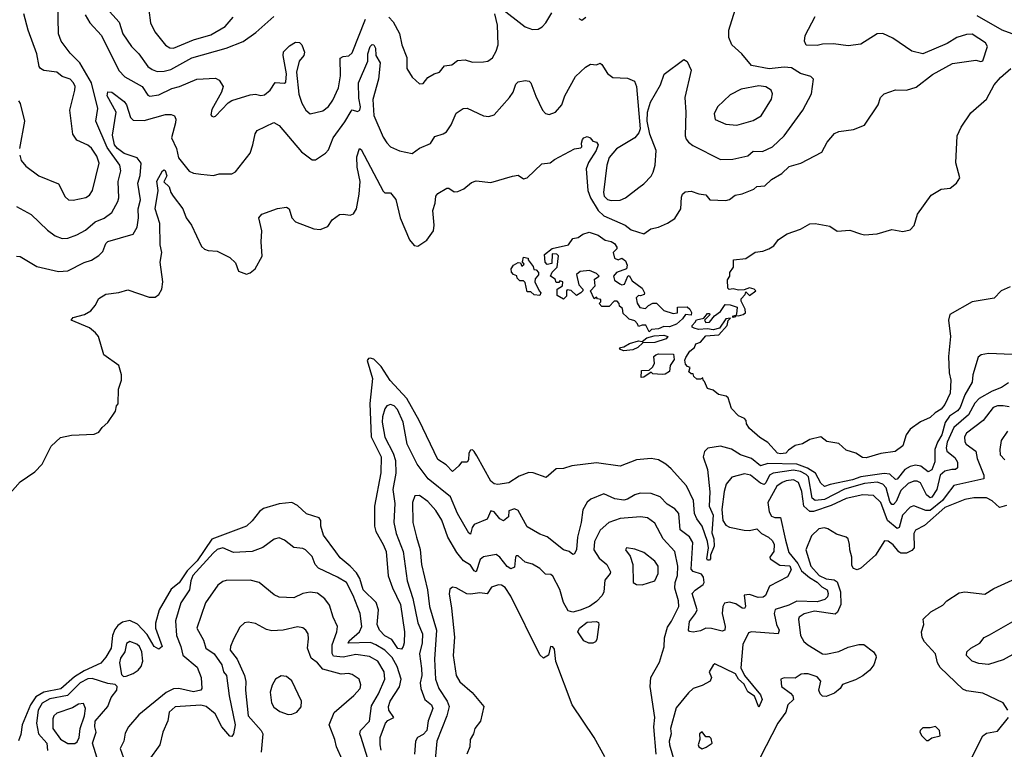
# Model space of a CAD drawing. Extents: x 1690054 to 1842981, y 782881 to 914114.
# Tile 339 of 656: x 1728112 to 1733512, y 901131 to 905132. Entities that reach past the tile are written whole.
import ezdxf

# ---------------------------------------------------------------- set-up
doc = ezdxf.new("R2010")
doc.units = 0

msp = doc.modelspace()

# ---------------------------------------------------------------- linework, layer by layer
at = {"layer": '0CON10XD'}
for points in [[(1728095, 904107.8), (1728175, 904063.1), (1728265, 903978.1), (1728306.9, 903946.9), (1728345, 903931.8), (1728375, 903934.5), (1728425, 903952.1), (1728472.1, 903977.9), (1728525, 904023.5), (1728575, 904044.5), (1728616.7, 904075), (1728650.8, 904135), (1728655.3, 904155), (1728651.6, 904245), (1728666, 904304), (1728661.1, 904335), (1728591.1, 904431.1), (1728529.3, 904575), (1728539.8, 904645), (1728506.1, 904785), (1728441.4, 904895), (1728387.7, 904947.7), (1728340, 905015), (1728323.9, 905053.9), (1728321.2, 905225)], [(1728111.7, 904388.3), (1728120.2, 904360.2), (1728145, 904328.1), (1728216.1, 904276.1), (1728325, 904231.4), (1728361.3, 904161.3), (1728380, 904145), (1728405, 904143.1), (1728475, 904156.9), (1728495, 904170), (1728511.8, 904195), (1728548.2, 904345), (1728535, 904384.3), (1728505, 904427.3), (1728485, 904443.5), (1728425, 904471.1), (1728403.6, 904505), (1728386.4, 904635), (1728414.4, 904745), (1728415.6, 904765), (1728407.5, 904785), (1728388, 904805), (1728345, 904821.4), (1728315, 904844.4), (1728243.5, 904853.5), (1728225, 904864.2), (1728219.4, 904875), (1728205.5, 904944.5), (1728157.7, 905075), (1728134.8, 905164.8)], [(1728471.7, 905158.3), (1728496.8, 905115), (1728560.9, 905045), (1728655, 904853.8), (1728689, 904819), (1728783.6, 904765), (1728815, 904718.6), (1728825, 904713.1), (1728875, 904720.4), (1728946.1, 904753.9), (1728987.5, 904765), (1729083.8, 904805), (1729185, 904812.2), (1729205, 904800), (1729228.1, 904765), (1729219.2, 904735), (1729165, 904640), (1729160.7, 904610.7), (1729165, 904602.5), (1729175, 904600), (1729186.4, 904603.6), (1729254.6, 904675.4), (1729275, 904688.6), (1729375, 904720), (1729405, 904724), (1729435, 904717.1), (1729455, 904720), (1729485, 904745.6), (1729512.4, 904787.6), (1729565, 904784.2), (1729570.6, 904789.4), (1729574.3, 904835), (1729556.4, 904935), (1729558.6, 904955), (1729592.1, 904987.9), (1729625, 905008), (1729647, 905007), (1729660, 904995), (1729674.2, 904954.2), (1729670, 904935), (1729645.2, 904904.8), (1729629.4, 904845), (1729643.6, 904723.6), (1729660, 904675), (1729680.6, 904635), (1729705, 904615.6), (1729775, 904632.7), (1729805, 904655.6), (1729829.7, 904690.3), (1729860.8, 904759.2), (1729871, 904825), (1729869.7, 904920.3), (1729885, 904930.8), (1729916.3, 904933.7), (1729935, 904950.8), (1730009.3, 905135)], [(1728587.5, 905195), (1728657.7, 905117.8), (1728676.8, 905055), (1728724.5, 904985), (1728765, 904944.5), (1728814.5, 904875), (1728838.1, 904858.1), (1728865, 904848.4), (1728905, 904848.9), (1728941.5, 904858.5), (1729056.4, 904923.6), (1729245, 904975.3), (1729337.6, 905012.4), (1729407.5, 905062.5), (1729505, 905148.9)], [(1728819.4, 905185), (1728828.5, 905115), (1728852.1, 905065), (1728911.7, 904991.7), (1728935, 904977.1), (1728955, 904975.3), (1729065, 905021.3), (1729160.3, 905049.7), (1729239.6, 905095), (1729283.4, 905146.6)], [(1730136.5, 905146.5), (1730159.7, 905119.7), (1730195.6, 905055.6), (1730207.8, 904995), (1730234.6, 904925), (1730235.8, 904865), (1730265, 904816.7), (1730305, 904780), (1730325, 904782), (1730350, 904815), (1730384.3, 904835.7), (1730414, 904845), (1730441.3, 904878.7), (1730481.2, 904885), (1730512.6, 904907.4), (1730555, 904911.1), (1730595, 904899.5), (1730655, 904900.6), (1730680, 904905), (1730705, 904922.5), (1730725, 904959.2), (1730735.8, 904995), (1730732.7, 905102.7), (1730717.1, 905165)], [(1730745, 905200.8), (1730885, 905093.5), (1730925, 905078.2), (1730955, 905080), (1730977, 905093), (1730997.5, 905115), (1731030.3, 905169.7)], [(1730942.7, 904712.7), (1730978.8, 904635), (1730995, 904616.7), (1731015, 904612.5), (1731051.2, 904625), (1731084.7, 904665.3), (1731102.3, 904715), (1731160.2, 904819.8), (1731215, 904872), (1731242.7, 904887.3), (1731275, 904884.2), (1731295, 904893.3), (1731305, 904886.7), (1731336.1, 904836.1), (1731365, 904814.5), (1731445, 904811.8), (1731484.2, 904795), (1731495.5, 904765), (1731515.6, 904534.4), (1731507.8, 904512.2), (1731485.6, 904485), (1731385, 904423), (1731344.4, 904375.5), (1731331.6, 904335), (1731313.3, 904185), (1731317.8, 904165), (1731335, 904146.1), (1731355, 904140.3), (1731405, 904143.1), (1731435.3, 904154.7), (1731507.7, 904212.3), (1731535, 904231.1), (1731575.2, 904274.8), (1731586.9, 904295), (1731597.1, 904335), (1731602.8, 904415), (1731568.5, 904505), (1731554.1, 904575.9), (1731554.3, 904625), (1731570.9, 904679.1), (1731625.6, 904775), (1731647, 904833), (1731755, 904913.3), (1731772.3, 904902.3), (1731793.8, 904855), (1731759.1, 904705), (1731765.4, 904625), (1731760.9, 904495), (1731766.3, 904476.3), (1731780.1, 904460.1), (1731802.9, 904442.9), (1731955.6, 904365.6), (1732023.6, 904366.4), (1732088.7, 904381.3), (1732105, 904385.8), (1732135, 904411.1), (1732185, 904408.5), (1732241.4, 904435), (1732304.5, 904495.5), (1732407.3, 904635), (1732454.4, 904725), (1732465.8, 904805.8), (1732451.2, 904821.2), (1732395, 904837.2), (1732345, 904867.5), (1732305, 904871.6), (1732222.3, 904862.3), (1732125, 904880.8), (1732073.3, 904945), (1732017.2, 904995), (1732000.7, 905035), (1732000.7, 905075), (1732035, 905185.8)], [(1733556, 905054), (1733500, 905075), (1733362.7, 905152.8)], [(1730815, 904274.1), (1730845, 904280), (1730875, 904260), (1730895, 904264.2), (1730975, 904341.4), (1731022.1, 904347.9), (1731045, 904365.8), (1731155, 904423.1), (1731190.3, 904429.7), (1731195.7, 904435), (1731192.5, 904455), (1731198.6, 904475), (1731205, 904484), (1731225, 904492), (1731240, 904485), (1731256, 904466), (1731275, 904461.2), (1731283.8, 904445), (1731274.3, 904415), (1731231.3, 904348.7), (1731218.4, 904315), (1731228.3, 904195), (1731243, 904155), (1731285.2, 904085), (1731315, 904056.7), (1731432.5, 904005), (1731465, 903979.6), (1731535, 903956.9), (1731573.3, 903985), (1731615, 903994.3), (1731665, 904015.8), (1731705, 904042.5), (1731737.5, 904095), (1731740.9, 904159.1), (1731746.2, 904175), (1731761.2, 904188.8), (1731795, 904191.4), (1731836.9, 904176.9), (1731875, 904170.8), (1731897.5, 904145), (1731985, 904140), (1732005, 904145.7), (1732035, 904169.1), (1732075, 904176.2), (1732137.7, 904202.3), (1732155, 904216.5), (1732199.2, 904220.8), (1732235, 904255.6), (1732292, 904288), (1732332.2, 904327.8), (1732396.2, 904345), (1732511.2, 904405), (1732540.3, 904459.7), (1732581.3, 904508.7), (1732605, 904519.2), (1732685, 904530), (1732745, 904553.8), (1732820, 904665), (1732833.3, 904705), (1732852.5, 904725), (1732915, 904746.7), (1732976.4, 904746.4), (1733028.7, 904761.3), (1733118.5, 904831.5), (1733227.6, 904892.4), (1733355, 904910.6), (1733382.9, 904902.9), (1733393.6, 904906.4), (1733420.5, 904985), (1733409.1, 905005), (1733335, 905051.8), (1733305, 905050.4), (1733251.2, 905035), (1733198.5, 905001.5), (1733065, 904945.6), (1733005, 904959.1), (1732900.9, 905030.9), (1732845, 905056.9), (1732815, 905054.4), (1732725, 904997.1), (1732655, 904989.1), (1732575, 904999.1), (1732515, 904997.8), (1732485, 904990.6), (1732425, 904993.1), (1732416, 905015), (1732420.3, 905045), (1732475, 905149.2)], [(1731178.8, 905138.8), (1731195, 905130), (1731217.1, 905145)], [(1728095, 903835.8), (1728115, 903834.2), (1728205, 903778.2), (1728325, 903751.1), (1728375, 903755.4), (1728465, 903801.1), (1728505, 903812.7), (1728545, 903838.9), (1728568.3, 903861.7), (1728583.8, 903905), (1728594.7, 903915.3), (1728735, 903955.7), (1728756.6, 903993.4), (1728763.2, 904045), (1728761, 904095), (1728774.2, 904145), (1728760.5, 904235), (1728773.2, 904276.8), (1728777.6, 904345), (1728755.8, 904375), (1728685, 904398.2), (1728648.1, 904425), (1728632.6, 904445), (1728621.3, 904498.7), (1728640, 904625), (1728592.3, 904715), (1728595, 904736.2), (1728616.2, 904735), (1728685, 904683.1), (1728697.5, 904665), (1728718.9, 904595), (1728735, 904580.4), (1728795, 904579.7), (1728912.2, 904612.2), (1728942.6, 904612.6), (1728960, 904605), (1728967.3, 904587.3), (1728965.5, 904565.5), (1728944.3, 904485), (1728972.2, 904425), (1728981.9, 904375), (1729041.5, 904301.5), (1729065, 904290.4), (1729105.4, 904284.6), (1729175, 904278.5), (1729205, 904286.9), (1729275, 904287.1), (1729295, 904297.5), (1729375, 904400.6), (1729391.3, 904445), (1729403.5, 904506.5), (1729413.8, 904525), (1729505, 904568), (1729535, 904552), (1729657.8, 904407.8), (1729715, 904363.3), (1729735, 904363.3), (1729789.8, 904400.2), (1729805, 904418), (1729830.4, 904485), (1729895, 904571.8), (1729929.2, 904630.8), (1729935, 904637.5), (1729965, 904628.6), (1729976.9, 904635), (1729980.4, 904655), (1729971.1, 904701.1), (1729969.9, 904785), (1730021.7, 904905), (1730021.9, 904945), (1730033.2, 904985), (1730045, 904996.8), (1730055, 904993.3), (1730063.9, 904975), (1730065.4, 904935), (1730088.3, 904895), (1730079.2, 904805), (1730048.1, 904695), (1730055, 904605.8), (1730105, 904487.5), (1730125, 904457.5), (1730146.2, 904435), (1730195, 904412.5), (1730265, 904397.5), (1730305, 904428), (1730365, 904452.5), (1730388.2, 904491.8), (1730435, 904505.7), (1730452.6, 904517.4), (1730478.6, 904555), (1730505, 904618.8), (1730544.5, 904645.5), (1730566.6, 904646.6), (1730655, 904604.5), (1730685, 904600.5), (1730715, 904610), (1730799.1, 904705), (1730817.5, 904735), (1730832.1, 904777.9), (1730845, 904790.6), (1730885, 904799.2), (1730905.8, 904795.8), (1730916, 904785), (1730942.7, 904712.7)], [(1733545, 903667.1), (1733494.5, 903645.5), (1733456.2, 903605), (1733335.4, 903584.6), (1733213.8, 903515), (1733206.2, 903485), (1733217.4, 903395), (1733205.3, 903285.3), (1733209.4, 903195), (1733218.1, 903155), (1733215, 903083.8), (1733185, 903022.5), (1733165, 902995.7), (1733133.2, 902976.8), (1733105, 902950), (1733053, 902927), (1732995, 902886.7), (1732974.2, 902855), (1732956, 902795), (1732914, 902764), (1732835, 902752.5), (1732755, 902730), (1732735, 902731.2), (1732697.5, 902755), (1732645, 902771.2), (1732605, 902808.8), (1732539.5, 902819.5), (1732505, 902844.4), (1732445, 902830), (1732405, 902806.2), (1732365, 902796.2), (1732328, 902772), (1732313.3, 902755), (1732285, 902750.5), (1732268.8, 902755), (1732215, 902814), (1732171.2, 902841.2), (1732115, 902890), (1732097.5, 902915), (1732096.7, 902935), (1732087.5, 902945), (1732055, 902960), (1732015, 903000), (1731998.3, 903058.3), (1731987, 903067), (1731945, 903077.5), (1731915, 903100), (1731885, 903110), (1731868.3, 903148.3), (1731860, 903155), (1731858.3, 903168.3), (1731845, 903160), (1731825, 903160), (1731810, 903175), (1731805, 903190), (1731795, 903190), (1731781.7, 903201.7), (1731790, 903225), (1731775, 903230), (1731763.6, 903243.6), (1731760, 903265), (1731765, 903280), (1731787.5, 903315), (1731813.3, 903335), (1731820, 903355), (1731846.1, 903363.9), (1731875, 903397.5), (1731946.1, 903403.9), (1731992.5, 903455), (1731998.3, 903481.7), (1732010, 903495), (1731985, 903492.5), (1731949.5, 903440.5), (1731915, 903430.8), (1731885, 903436), (1731835, 903433.1), (1731810.2, 903440.2), (1731800.8, 903445), (1731799.2, 903455), (1731816.1, 903473.9), (1731824.4, 903485.6), (1731863.9, 903496.1), (1731885, 903520), (1731895, 903520), (1731897, 903513), (1731867.5, 903485), (1731875, 903471.2), (1731895, 903474), (1731922.3, 903507.7), (1731955, 903532), (1731980.7, 903569.3), (1732008.3, 903568.3), (1732046.7, 903555), (1732043, 903517), (1732040, 903510), (1732020, 903505), (1732025, 903500), (1732040, 903505), (1732040, 903510), (1732055, 903507.5), (1732080, 903515), (1732092.5, 903525), (1732090, 903545), (1732068.3, 903588.3), (1732068.3, 903601.7), (1732090, 903625), (1732095, 903640), (1732115, 903620), (1732150, 903645), (1732140, 903655), (1732115, 903662.5), (1732085, 903650), (1732055, 903648.8), (1732025, 903656.7), (1732002.5, 903652.5), (1731995, 903660), (1731993.3, 903705), (1732007.5, 903725), (1732006.7, 903745), (1732026, 903775), (1732027.5, 903815), (1732095, 903822), (1732145, 903856.5), (1732187.9, 903862.1), (1732220, 903875), (1732247.8, 903892.2), (1732274.2, 903925.8), (1732321.7, 903958.3), (1732395, 903984.2), (1732445, 904012.5), (1732473.9, 904013.9), (1732555, 904000), (1732595, 903972.7), (1732665, 903977.8), (1732723, 903957), (1732745, 903951.8), (1732815, 903957.1), (1732895, 903981.9), (1732955, 903970.5), (1732995, 903979.5), (1733017.3, 904002.7), (1733036.4, 904065), (1733111.1, 904168.9), (1733165, 904202.9), (1733215, 904207.5), (1733250, 904235), (1733267.5, 904265), (1733246.9, 904346.9), (1733254.4, 904495), (1733275, 904542), (1733329.3, 904620.7), (1733415, 904695.8), (1733456.8, 904775), (1733490.5, 904815), (1733548.6, 904865)], [(1732045, 904554.1), (1732135, 904578.8), (1732178.1, 904605), (1732234.4, 904695.6), (1732240.8, 904725), (1732233.8, 904745), (1732205, 904763.1), (1732165, 904769.6), (1732069.3, 904750.7), (1732009.3, 904720.7), (1731939.2, 904655), (1731920.6, 904615), (1731926.2, 904585), (1731985, 904559.2), (1732045, 904554.1)], [(1728105, 904686.2), (1728115, 904672.5), (1728138.6, 904575), (1728110, 904425)], [(1728059.4, 902535), (1728115, 902598.1), (1728195, 902651.8), (1728235.7, 902694.3), (1728285, 902792.5), (1728335, 902840), (1728395, 902853.8), (1728520.7, 902859.3), (1728545, 902870), (1728564.1, 902895.9), (1728595, 902922.5), (1728636.7, 902985), (1728642.5, 903015), (1728652.5, 903025), (1728653.8, 903106.2), (1728670, 903155), (1728670, 903185), (1728655.8, 903235.8), (1728572.5, 903295), (1728543.9, 903393.9), (1728526.7, 903415), (1728495, 903442.5), (1728393.8, 903485), (1728405, 903498.1), (1728467.5, 903515), (1728502.5, 903535), (1728526.1, 903563.9), (1728545, 903603.3), (1728585, 903627.5), (1728655, 903635.7), (1728705, 903650.8), (1728821.2, 903611.2), (1728855, 903610), (1728875, 903624.5), (1728890.9, 903655), (1728896.2, 903693.8), (1728883, 903803), (1728890.7, 903855), (1728881.9, 903898.1), (1728879.6, 904015), (1728854.6, 904095), (1728872, 904195), (1728864.2, 904245.8), (1728895, 904302.5), (1728905, 904308.8), (1728910, 904305), (1728918.7, 904275), (1728903, 904243), (1728931.1, 904215), (1728940, 904185), (1728953.8, 904165), (1729007.1, 904095), (1729024, 904045), (1729054.3, 904005), (1729108.3, 903888.3), (1729125, 903873.3), (1729145, 903866.2), (1729195, 903862.9), (1729265, 903828.8), (1729295, 903798.8), (1729312.4, 903752.4), (1729355, 903735.7), (1729375, 903743.1), (1729402.9, 903765), (1729442, 903835), (1729435.5, 903914.5), (1729440.4, 903975), (1729422.7, 904045), (1729439.6, 904065), (1729525, 904095.8), (1729575, 904104), (1729589.2, 904095), (1729604.1, 904045), (1729624.2, 904024.2), (1729725, 903984.3), (1729759, 903981), (1729801.4, 903998.6), (1729825, 904035.4), (1729865, 904062.9), (1729885, 904066.1), (1729925, 904059.2), (1729943, 904067), (1729958.6, 904095), (1729973.2, 904175), (1729978.4, 904245), (1729962.7, 904322.7), (1729960.6, 904379.4), (1729975, 904426.2), (1729985, 904420), (1730105, 904191.2), (1730115, 904183.3), (1730145, 904182.5), (1730175, 904146), (1730198.5, 904045), (1730248.9, 903925), (1730275, 903894.3), (1730295, 903890), (1730345, 903923.8), (1730380.7, 903975), (1730385.9, 904005), (1730376.9, 904085), (1730390.7, 904125), (1730394.4, 904165), (1730405, 904179.2), (1730455, 904207.5), (1730465, 904207.5), (1730495, 904188.6), (1730515, 904189.4), (1730548, 904205), (1730590.6, 904239.4), (1730615, 904248.1), (1730695, 904239.6), (1730815, 904274.1)], [(1731565, 903420), (1731546.7, 903456.7), (1731525, 903457.5), (1731505, 903450), (1731500, 903465), (1731485, 903480), (1731455, 903490), (1731441.7, 903501.7), (1731421.7, 903521.7), (1731418.3, 903548.3), (1731401.7, 903561.7), (1731400, 903575), (1731388.3, 903588.3), (1731371.7, 903588.3), (1731345, 903560), (1731305, 903560), (1731290, 903575), (1731300, 903585), (1731298.3, 903598.3), (1731281.7, 903601.7), (1731275, 903610), (1731261.7, 903601.7), (1731242.5, 903645), (1731267.5, 903672.5), (1731265, 903710), (1731290, 903725), (1731275, 903740), (1731237, 903757), (1731185, 903752), (1731166.2, 903735), (1731178.3, 903678.3), (1731200, 903655), (1731200, 903645), (1731190, 903635), (1731165, 903620), (1731137, 903647), (1731115, 903650), (1731110, 903645), (1731110, 903615), (1731095, 903600), (1731060, 903620), (1731060, 903655), (1731088.3, 903671.7), (1731090, 903695), (1731075, 903700), (1731068.3, 903691.7), (1731055, 903690), (1731048.3, 903708.3), (1731022.5, 903725), (1731031.7, 903748.3), (1731060, 903775), (1731067, 903837), (1731057, 903847), (1731031.7, 903848.3), (1731030, 903795), (1731005, 903790), (1730993, 903803), (1730990, 903845), (1731033, 903877), (1731121.7, 903898.3), (1731145, 903932.5), (1731175, 903937.5), (1731200, 903955), (1731235, 903966.2), (1731285, 903950), (1731323, 903923), (1731355, 903916), (1731373.3, 903905), (1731387.5, 903885), (1731387.5, 903875), (1731366.7, 903855), (1731374.2, 903824.2), (1731395, 903816), (1731415, 903823.8), (1731435, 903810), (1731444, 903785), (1731440, 903765), (1731384.3, 903745.7), (1731368.8, 903725), (1731373.6, 903703.6), (1731403.3, 903683.3), (1731415, 903677.5), (1731428.3, 903681.7), (1731447.5, 903725), (1731455, 903730), (1731470.7, 903700.7), (1731525, 903660), (1731538, 903635), (1731536.7, 903625), (1731517.5, 903617.5), (1731505, 903620), (1731492.5, 903607.5), (1731498.3, 903578.3), (1731513, 903553), (1731545, 903547.5), (1731560, 903565), (1731585, 903576.7), (1731605, 903577.5), (1731645, 903536.7), (1731695, 903520), (1731720, 903525), (1731720, 903555), (1731773, 903557), (1731786.7, 903545), (1731796.1, 903526.1), (1731795, 903512.5), (1731763.8, 903516.2), (1731747.7, 903492.3), (1731715, 903462.5), (1731675, 903447.5), (1731645, 903450), (1731615, 903436.7), (1731577.5, 903432.5), (1731565, 903420)], [(1730965, 903620), (1730933, 903623), (1730915, 903640), (1730895, 903640), (1730885, 903690), (1730875, 903700), (1730855, 903700), (1730840, 903715), (1730838.3, 903728.3), (1730820, 903735), (1730808.3, 903748.3), (1730807.5, 903765), (1730820, 903785), (1730845, 903800), (1730858.3, 903798.3), (1730865, 903780), (1730878.3, 903791.7), (1730870, 903805), (1730875, 903830), (1730900, 903825), (1730900, 903815), (1730928.3, 903778.3), (1730931.7, 903761.7), (1730945, 903760), (1730957.5, 903745), (1730957, 903733), (1730938.3, 903711.7), (1730937.5, 903695), (1730960, 903645), (1730970, 903635), (1730965, 903620)], [(1731425.7, 903315.7), (1731401.2, 903325), (1731407.5, 903335), (1731425, 903338.2), (1731455.9, 903355.9), (1731505, 903370.8), (1731525, 903366.7), (1731552.3, 903387.7), (1731591.7, 903398.3), (1731645, 903402.9), (1731666.7, 903395), (1731657.6, 903382.4), (1731595, 903362.2), (1731530, 903360), (1731502, 903335), (1731475, 903321.4), (1731425.7, 903315.7)], [(1733554.3, 903295.7), (1733425, 903300.6), (1733385.9, 903294.1), (1733368.2, 903281.8), (1733339.8, 903185), (1733336.5, 903145), (1733295, 903074.7), (1733269.7, 903005), (1733255, 902987.1), (1733212, 902958), (1733187.3, 902922.7), (1733169.9, 902855), (1733146.4, 902815), (1733131.8, 902775), (1733131.9, 902708.1), (1733115, 902663.7), (1733095, 902652.6), (1733055, 902683.5), (1733025, 902689), (1732995, 902681.4), (1732965.7, 902665), (1732925, 902613.1), (1732915, 902611.4), (1732885, 902639.4), (1732853.8, 902643.8), (1732725, 902624.3), (1732679.5, 902609.5), (1732556.1, 902583.9), (1732525, 902572.1), (1732505, 902589.6), (1732475.7, 902645.7), (1732432.8, 902672.8), (1732375, 902694.6), (1732215, 902698.5), (1732175, 902686.4), (1732124.7, 902725), (1732065.1, 902745.1), (1732015, 902777), (1731955, 902792.9), (1731886.8, 902783.2), (1731867.1, 902765), (1731860.4, 902735), (1731884.8, 902664.8), (1731896.9, 902543.1), (1731893.7, 902465), (1731915.9, 902415), (1731907.7, 902317.7), (1731918.5, 902285), (1731921.2, 902245), (1731901.1, 902195), (1731901.1, 902175), (1731895, 902168.1), (1731885, 902168.6), (1731880.9, 902175), (1731890, 902235), (1731885, 902271.2), (1731854.8, 902354.8), (1731825, 902395.6), (1731812.7, 902425), (1731808.1, 902495), (1731768.7, 902575), (1731685, 902669.7), (1731655, 902695.3), (1731615, 902717.5), (1731575, 902726.3), (1731495, 902718.6), (1731405, 902682.9), (1731275, 902701.9), (1731140, 902685), (1731095, 902670), (1731055, 902668.8), (1730998.8, 902621.2), (1730927.8, 902647.8), (1730905, 902649.2), (1730850.5, 902629.5), (1730795, 902593.1), (1730735, 902582.7), (1730715, 902586.2), (1730695, 902602.1), (1730619.2, 902740.8), (1730605, 902764.2), (1730595, 902772.5), (1730585, 902772), (1730575.5, 902754.5), (1730572.5, 902717.5), (1730565.7, 902705), (1730534.3, 902705.7), (1730521.2, 902685), (1730485, 902654.3), (1730450.5, 902690.5), (1730405, 902720.6), (1730303.3, 902935), (1730234.8, 903055), (1730144, 903154), (1730095, 903230.5), (1730055, 903270.8), (1730034.2, 903275.8), (1730025, 903274), (1730017.3, 903262.7), (1730046.7, 903165), (1730032.8, 903027.2), (1730039.5, 902845), (1730093.9, 902735), (1730093.3, 902646.7), (1730057.6, 902465), (1730057.1, 902355), (1730065.9, 902325), (1730106.2, 902255), (1730122.1, 902215), (1730132.9, 902082.9), (1730156.5, 902016.5), (1730200.5, 901925), (1730221.8, 901775), (1730221.2, 901715), (1730215, 901694.3), (1730205, 901680.8), (1730185, 901684.4), (1730153, 901733), (1730115, 901752.5), (1730085, 901783.5), (1730072.2, 901815), (1730079.8, 901895), (1730066.9, 901936.9), (1729995.9, 902005), (1729977.3, 902067.3), (1729958.2, 902098.2), (1729925, 902135.3), (1729870.1, 902180.1), (1729845.7, 902214.3), (1729777.8, 902305), (1729763.4, 902355), (1729763.1, 902385), (1729755, 902399.6), (1729685, 902421.6), (1729635, 902468.5), (1729605, 902483.7), (1729535, 902476.9), (1729448.2, 902451.8), (1729426.3, 902435), (1729386.5, 902383.5), (1729355.3, 902355), (1729165, 902282.5), (1729085.3, 902165), (1729029.5, 902110.5), (1728985.6, 902044.4), (1728941.7, 902008.3), (1728877.6, 901895), (1728857.2, 901822.8), (1728857.1, 901795), (1728892.4, 901695), (1728875, 901679.5), (1728849.8, 901695), (1728811.1, 901761.1), (1728757.4, 901817.4), (1728715, 901837.6), (1728675, 901828.8), (1728649.9, 901810.1), (1728632.7, 901787.3), (1728621, 901755), (1728613.8, 901685), (1728585, 901635.8), (1728556.6, 901603.4), (1728465, 901561.9), (1728412.4, 901527.6), (1728337.6, 901462.4), (1728245, 901444.3), (1728200.6, 901419.4), (1728170.5, 901375), (1728124.6, 901265), (1728117.7, 901212.3), (1728105, 901177.5)], [(1731520, 903170), (1731521.7, 903208.3), (1731565, 903210), (1731583, 903227), (1731593, 903247), (1731590, 903285), (1731600, 903295), (1731615, 903300), (1731698.3, 903298.3), (1731701.7, 903268.3), (1731680, 903235), (1731676.4, 903203.6), (1731651.7, 903188.3), (1731635, 903186.7), (1731585, 903190), (1731575, 903200), (1731535, 903172.5), (1731520, 903170)], [(1733535, 903140), (1733497.5, 903115), (1733445, 903094.2), (1733374.8, 903055.2), (1733351.2, 903028.8), (1733315.7, 902964.3), (1733235.6, 902895), (1733198.4, 902815), (1733192.4, 902785), (1733196.1, 902766.1), (1733241.3, 902731.3), (1733256.2, 902705), (1733255, 902674.5), (1733243.8, 902666.2), (1733224.8, 902665.2), (1733185, 902656.1), (1733161, 902635), (1733141.6, 902555), (1733115, 902513.9), (1733105, 902510.8), (1733085.6, 902525.6), (1733052.3, 902592.3), (1733035, 902601.6), (1733015, 902602), (1732985, 902588.9), (1732945, 902549.4), (1732919.5, 902490.5), (1732905, 902472.7), (1732895, 902474.1), (1732885, 902490.8), (1732865, 902565.2), (1732845.3, 902585.3), (1732815.3, 902595.3), (1732745, 902588.4), (1732635, 902558.1), (1732525, 902501.2), (1732475, 902494.9), (1732458.2, 902508.2), (1732437.4, 902625), (1732425, 902638.5), (1732395, 902654.2), (1732355, 902661.8), (1732243.9, 902646.1), (1732225, 902634.1), (1732205, 902592), (1732195, 902582.9), (1732175, 902589.6), (1732120, 902635), (1732087.6, 902642.4), (1732017.2, 902622.8), (1731985.8, 902584.2), (1731974.7, 902545), (1731963.3, 902446.7), (1731967.8, 902385), (1731985, 902360.3), (1732005, 902348.5), (1732085, 902331.8), (1732115, 902330.7), (1732155, 902340), (1732179.5, 902315), (1732219.5, 902295), (1732241.1, 902275), (1732250, 902255), (1732248.6, 902215), (1732225.8, 902185), (1732228.6, 902175), (1732280.9, 902140.9), (1732335, 902136.4), (1732343.1, 902115), (1732322.3, 902077.7), (1732224.2, 902025.8), (1732201.5, 901975), (1732190.3, 901965), (1732162.9, 901962.9), (1732115, 901979.6), (1732085, 901976), (1732091.8, 901915), (1732087.1, 901902.9), (1732075, 901904.6), (1732039, 901929), (1732005, 901937.6), (1731977.1, 901932.9), (1731967.5, 901915), (1731964.2, 901875), (1731981.6, 901805), (1731980, 901785), (1731965, 901778.2), (1731906.2, 901793.8)], [(1731906.2, 901793.8), (1731875, 901795.4), (1731845, 901780.4), (1731805, 901772.5), (1731786.2, 901776.2), (1731779.6, 901785), (1731785, 901831.9), (1731818.7, 901875), (1731826.6, 901895), (1731800.8, 901985), (1731816, 902004), (1731860.9, 902035), (1731865.4, 902045), (1731861.8, 902075), (1731850.7, 902090.7), (1731806.2, 902106.2), (1731795, 902118.9), (1731803.5, 902265), (1731785, 902296.7), (1731734.7, 902335), (1731726.7, 902425), (1731705, 902450), (1731663.3, 902475), (1731625, 902515.6), (1731575, 902534.5), (1731515, 902535.4), (1731485, 902527.3), (1731445, 902502.1), (1731425, 902497.5), (1731376.2, 902505), (1731315, 902532.2), (1731245, 902503.6), (1731223.4, 902486.6), (1731200.5, 902445), (1731191.6, 902375), (1731171.8, 902295), (1731165, 902226.2), (1731155, 902203.3), (1731145, 902198.8), (1731125, 902215.6), (1731095, 902224.3), (1731005, 902295.5), (1730965, 902311.1), (1730895, 902351.9), (1730845, 902441.2), (1730825, 902450), (1730795, 902438.8), (1730792, 902405), (1730765.4, 902384.6), (1730745.5, 902395), (1730715, 902432.5), (1730695, 902438), (1730676.6, 902393.4), (1730605, 902363.3), (1730593.3, 902346.7), (1730585, 902310), (1730575, 902315.7), (1730513.6, 902423.6), (1730475, 902515.4), (1730351.8, 902615), (1730292.2, 902695), (1730237.1, 902805), (1730215.8, 902925.8), (1730184.7, 902995), (1730165, 903014.6), (1730145, 903021.5), (1730125.3, 903014.7), (1730115, 902998.6), (1730101.6, 902955), (1730099.4, 902925), (1730115, 902843.1), (1730160.8, 902755), (1730172.5, 902715), (1730174.7, 902645), (1730157.5, 902555), (1730168.5, 902478.5), (1730162.9, 902375), (1730175.7, 902315), (1730215.2, 902215), (1730236.7, 902055), (1730267.2, 901957.2), (1730296, 901825), (1730321.1, 901765), (1730318.3, 901715), (1730305.2, 901654.8), (1730314.7, 901575), (1730317.2, 901535), (1730308.8, 901495), (1730312.6, 901465), (1730334, 901405), (1730371, 901375), (1730377.2, 901355), (1730352.1, 901287.9), (1730344.6, 901235), (1730325, 901211.7), (1730292.9, 901195), (1730282.7, 901175), (1730277.1, 901105)], [(1733539.4, 903009.4), (1733505, 903015.3), (1733475, 903013.9), (1733451.8, 903005), (1733396.1, 902933.9), (1733305.5, 902865), (1733293.5, 902845), (1733295, 902816.7), (1733302.7, 902805), (1733356.6, 902766.6), (1733362.5, 902725), (1733399.3, 902635), (1733398.9, 902615), (1733235, 902578.1), (1733192.8, 902522.8), (1733172.8, 902495), (1733105, 902440.9), (1733081.2, 902441.2), (1733015, 902466), (1732995, 902458.9), (1732954.3, 902415), (1732935, 902348), (1732925, 902341.5), (1732871, 902385), (1732834, 902484), (1732795, 902522.9), (1732736.1, 902526.1), (1732645, 902506.2), (1732561.9, 902468.1), (1732465.3, 902434.7), (1732445, 902434.7), (1732413.2, 902465), (1732402.4, 902545), (1732382.4, 902595), (1732355, 902608), (1732315, 902602.8), (1732293.2, 902595), (1732265, 902573.4), (1732215.3, 902485), (1732222.9, 902432.9), (1732235, 902410), (1732252.7, 902402.7), (1732285, 902402.5), (1732312, 902278), (1732330.8, 902210.8), (1732380.5, 902150.5), (1732400.3, 902110.3), (1732442.8, 902072.8), (1732485, 902047.9), (1732511.1, 902021.1), (1732540.2, 902005), (1732545.7, 901985), (1732542.4, 901967.6), (1732527.7, 901952.3), (1732485, 901939), (1732375, 901942.9), (1732329.4, 901920.6), (1732255, 901896.9), (1732249.4, 901875), (1732263.4, 901815), (1732277, 901785), (1732272.2, 901765), (1732124.7, 901775.3), (1732109.8, 901770.2), (1732078.3, 901705), (1732066.9, 901576.9), (1732086.5, 901535), (1732175, 901430.5), (1732184.6, 901405), (1732165, 901361.2), (1732142, 901422), (1732105, 901446.4), (1732088.8, 901478.8), (1732085, 901488.6), (1732053.8, 901515), (1732037.1, 901545), (1731925, 901600), (1731915, 901593.3), (1731893.8, 901555), (1731905.5, 901525), (1731897.9, 901505), (1731855, 901481.1), (1731805.7, 901465), (1731779.1, 901440.9), (1731712.4, 901357.6), (1731682.1, 901245), (1731685.4, 901215), (1731674.6, 901175), (1731675.4, 901155.4), (1731704.4, 901055)], [(1733530, 902875), (1733495.3, 902824.7), (1733487.1, 902775), (1733489.6, 902745), (1733515, 902718.8)], [(1731602.2, 901105), (1731589.3, 901255), (1731595.2, 901305.2), (1731568.9, 901475), (1731573.8, 901525), (1731620.5, 901609.5), (1731637.3, 901662.8), (1731647.3, 901692.7), (1731647.7, 901742.3), (1731665, 901800), (1731687.2, 901832.8), (1731726.4, 901915), (1731725.7, 901945), (1731705.4, 902015), (1731706.8, 902045), (1731719.6, 902085), (1731721.5, 902135), (1731704.7, 902215), (1731641.2, 902285), (1731595, 902370.5), (1731555, 902399.6), (1731516.7, 902406.7), (1731405, 902396.1), (1731343.3, 902375), (1731295, 902333.5), (1731265, 902271.4), (1731261.1, 902225), (1731289.5, 902179.5), (1731332.7, 902145), (1731352.2, 902105), (1731350.5, 902095), (1731321.8, 902058.2), (1731316.3, 901995), (1731306.2, 901975), (1731275, 901940.9), (1731236.6, 901913.4), (1731185.8, 901894.2), (1731145, 901883.1), (1731119.5, 901889.5), (1731095, 901935.7), (1731073.5, 902006.5), (1731035, 902080), (1731025, 902089.2), (1730995, 902091.8), (1730965, 902123.1), (1730925, 902146.7), (1730885, 902157.5), (1730845, 902191.1), (1730835, 902191.4), (1730830.5, 902185), (1730825, 902130), (1730805, 902120.8), (1730785, 902133.6), (1730745, 902184), (1730725, 902199.1), (1730655, 902186.7), (1730637.5, 902172.5), (1730615.2, 902104.8), (1730605, 902110), (1730585, 902140.7), (1730545, 902165.4), (1730510.2, 902210.2), (1730459.6, 902295), (1730427.6, 902387.6), (1730395, 902440), (1730350.4, 902490.4), (1730305, 902523.1), (1730278.2, 902521.8), (1730265.3, 902484.7), (1730267.1, 902375), (1730288.2, 902295), (1730307.5, 902227.5), (1730316.3, 902145), (1730349.2, 902005), (1730359.8, 901915), (1730398.5, 901785), (1730386.7, 901625), (1730391.6, 901515), (1730410, 901465), (1730455.8, 901395.8), (1730467.5, 901365), (1730455.2, 901314.8), (1730400, 901175), (1730391.4, 901075)], [(1733525, 902468.7), (1733485, 902456.5), (1733445, 902493.9), (1733415, 902509.7), (1733345, 902510.9), (1733295, 902500.3), (1733185, 902457.3), (1733075, 902358.9), (1733025, 902332.5), (1733015.9, 902314.1), (1733017.1, 902235), (1733005, 902220.7), (1732975, 902206.6), (1732945, 902207.3), (1732933.2, 902213.2), (1732902.7, 902252.7), (1732875, 902271.5), (1732855, 902273.5), (1732805.4, 902195), (1732725, 902124.4), (1732704.4, 902114.4), (1732685, 902122.5), (1732675, 902138.8), (1732675.8, 902185), (1732664.8, 902224.8), (1732663.7, 902255), (1732655, 902284.5), (1732645, 902294.7), (1732591.2, 902311.2), (1732545, 902340), (1732525, 902344.6), (1732495, 902339.5), (1732455, 902302.2), (1732424.1, 902225), (1732450.8, 902135), (1732496.7, 902085), (1732535, 902066.7), (1732579.7, 902059.7), (1732595, 902049.2), (1732612.9, 901995), (1732616.1, 901925), (1732597.5, 901882.5), (1732585, 901871.8), (1732471.9, 901888.1), (1732415.2, 901874.8), (1732387.8, 901855), (1732383.3, 901845), (1732394.8, 901754.8), (1732412.8, 901722.8), (1732435, 901704.7)], [(1730095, 901126.2), (1730089.6, 901155), (1730088.2, 901195), (1730118.1, 901275), (1730130.8, 901289.2), (1730164.2, 901305), (1730136.1, 901345), (1730134.7, 901365), (1730142.8, 901395), (1730195, 901474.5), (1730203.4, 901515), (1730182.6, 901585), (1730155, 901634.1), (1730115, 901673.8), (1730065, 901704.8), (1730035, 901716.2), (1729913.6, 901713.6), (1729918.5, 901725), (1729976.4, 901775), (1729988.9, 901805), (1729978.5, 901875), (1729941.1, 901975), (1729904.5, 902045), (1729855.6, 902075), (1729750, 902125), (1729732.9, 902145), (1729715, 902187.5), (1729680, 902225), (1729665, 902232.9), (1729615, 902236.9), (1729565, 902278.1), (1729535, 902290), (1729507.5, 902282.5), (1729445, 902237.5), (1729386.7, 902215), (1729285, 902210), (1729225, 902235.3), (1729195, 902226.9), (1729173.4, 902206.6), (1729060.8, 902085), (1729050, 902055), (1729043.7, 902005), (1728995.8, 901935), (1728966.3, 901835), (1728970.9, 901755), (1728995.4, 901695), (1729006.5, 901646.5), (1729085, 901580.6), (1729106.7, 901525), (1729111.5, 901465), (1729105, 901454.6), (1729065, 901446), (1728984.3, 901464.3), (1728955, 901462.1), (1728915, 901441.9), (1728765, 901319.3), (1728709.3, 901255), (1728690.1, 901219.9), (1728683.8, 901175), (1728663.2, 901135), (1728681, 901085)], [(1731525, 902033.6), (1731595.4, 902055), (1731613.3, 902095), (1731613.8, 902135), (1731595, 902162.1), (1731535, 902210.6), (1731485, 902229.2), (1731440, 902235), (1731433.8, 902225), (1731460, 902190), (1731475.4, 902145), (1731476.4, 902046.4), (1731495, 902035.5), (1731525, 902033.6)], [(1729199.3, 902030.7), (1729130.4, 901935), (1729082.5, 901795), (1729119.6, 901729.6), (1729133.2, 901685), (1729178.4, 901655), (1729220.5, 901595), (1729229.7, 901555), (1729245.3, 901535), (1729259.8, 901425), (1729293.3, 901265), (1729284.5, 901215.5), (1729275, 901201.2), (1729265, 901202.5), (1729221.3, 901255), (1729184.3, 901325), (1729135, 901366.5), (1729105, 901372.4), (1728965, 901363.5), (1728930.9, 901335), (1728925, 901287.5), (1728896, 901225), (1728880, 901155), (1728819.2, 901070.8)], [(1730019.5, 901085), (1729985.4, 901195.4), (1729978.1, 901215), (1729981.4, 901235), (1730029.5, 901285), (1730041.5, 901368.5), (1730079.8, 901435), (1730114.1, 901515), (1730110.8, 901555), (1730076.2, 901615), (1730030.2, 901640.2), (1729955, 901651.3), (1729885, 901636.7), (1729832.4, 901642.4), (1729826.2, 901656.2), (1729825.2, 901704.8), (1729850.7, 901775), (1729855.4, 901805), (1729831.8, 901855), (1729811.2, 901921.2), (1729785.7, 901955.7), (1729745, 901986.4), (1729705, 901992.1), (1729663.8, 901985), (1729615, 901962.3), (1729534.6, 901964.6), (1729507.7, 901977.7), (1729425.7, 902045.7), (1729375, 902058.9), (1729245, 902057.1), (1729225, 902050.8), (1729199.3, 902030.7)], [(1731320.3, 901090.3), (1731262.9, 901195), (1731142.5, 901375), (1731052.5, 901612.5), (1731045, 901680), (1731035, 901693.8), (1731022.5, 901695), (1731012.3, 901647.7), (1730985, 901630), (1730965, 901649.2), (1730805, 901970), (1730775, 902018.2), (1730755, 902032), (1730737.4, 902032.6), (1730699.2, 902020.8), (1730675, 901983.8), (1730635, 901989.6), (1730585, 901981.1), (1730563.8, 901983.8), (1730505, 902016.9), (1730485, 902020), (1730471.7, 902008.3), (1730466.4, 901983.6), (1730479.6, 901905), (1730496.4, 901746.4), (1730488.9, 901645), (1730505.9, 901535.9), (1730525, 901501.4), (1730592.7, 901442.7), (1730657.5, 901365), (1730638.8, 901285), (1730608.8, 901245), (1730600, 901215), (1730582, 901185), (1730580, 901145), (1730564, 901105)], [(1733531.2, 901345), (1733506.2, 901386.2), (1733395, 901439.2), (1733305, 901450.9), (1733285, 901460), (1733160.5, 901580.5), (1733145.6, 901605), (1733134, 901655), (1733075, 901720.8), (1733061.5, 901745), (1733057.9, 901775), (1733070, 901815), (1733066.2, 901845), (1733109.2, 901885), (1733175, 901921.9), (1733196, 901945), (1733265, 901988.5), (1733295, 901993.8), (1733405, 901981.4), (1733455, 902013.1), (1733555, 902058)], [(1729880.5, 901075), (1729848.7, 901145), (1729840.3, 901185), (1729809.6, 901265), (1729836.5, 901333.5), (1729944, 901426), (1729978.5, 901465), (1729983.6, 901485), (1729973.3, 901515), (1729935, 901541.2), (1729915, 901547.6), (1729875, 901543.5), (1729775, 901570.3), (1729745.8, 901605.8), (1729711.2, 901631.2), (1729690, 901685), (1729696.4, 901736.4), (1729693.4, 901763.4), (1729682, 901785), (1729665, 901797.5), (1729635, 901801.8), (1729556.2, 901783.8), (1729495, 901780), (1729465, 901788.2), (1729405, 901820.5), (1729365, 901828.1), (1729345, 901824), (1729319.8, 901800.2), (1729283.9, 901735), (1729267.7, 901695), (1729266.9, 901675), (1729304.7, 901625), (1729344.8, 901535), (1729352.8, 901502.8), (1729351.1, 901455), (1729365.2, 901315.2), (1729435.4, 901235), (1729444.6, 901215), (1729435.3, 901115)], [(1731255, 901712.5), (1731233, 901713), (1731205, 901726.2), (1731172.9, 901775), (1731181.5, 901795), (1731225, 901827.5), (1731275, 901832), (1731285.8, 901825.8), (1731288.2, 901815), (1731276.7, 901733.3), (1731270, 901720), (1731255, 901712.5)], [(1733575, 901660), (1733505, 901622), (1733425, 901596.2), (1733371.5, 901601.5), (1733335, 901613.6), (1733304.3, 901645), (1733306, 901665), (1733328.8, 901685), (1733377.8, 901712.2), (1733402, 901745), (1733431.7, 901758.3), (1733558.3, 901831.7)], [(1728680.6, 901530.6), (1728695, 901531.8), (1728735, 901546.8), (1728761.5, 901565), (1728778.4, 901585), (1728786.8, 901615), (1728781.1, 901665), (1728769.3, 901695), (1728755, 901707.5), (1728715, 901722.2), (1728698.2, 901711.8), (1728687.6, 901665), (1728665, 901631.1), (1728658.4, 901605), (1728670.5, 901540.5), (1728680.6, 901530.6)], [(1732435, 901704.7), (1732515.4, 901655.4), (1732532.6, 901652.6), (1732605, 901667.3), (1732655, 901691.5), (1732715, 901706.3), (1732742, 901705), (1732793.8, 901665), (1732806.7, 901645), (1732808.8, 901635), (1732796.2, 901595), (1732774.2, 901565.8), (1732735.5, 901534.5), (1732695, 901511.2), (1732625, 901486.7), (1732612, 901465), (1732581.4, 901438.6), (1732535, 901420), (1732515, 901422), (1732502, 901435), (1732494.4, 901455), (1732505.5, 901505), (1732485, 901527.9), (1732436.2, 901545), (1732414.7, 901545.3), (1732397.5, 901542.5), (1732365, 901520.5), (1732305, 901523.8), (1732286.7, 901515), (1732290.8, 901475), (1732339.2, 901439.2), (1732351.8, 901425), (1732355.4, 901405), (1732325.6, 901375), (1732313.8, 901335), (1732269.1, 901275), (1732173.6, 901086.4)], [(1729585, 901321.8), (1729605, 901323.3), (1729631.2, 901335), (1729655.8, 901364.2), (1729658, 901395), (1729605, 901506), (1729575, 901530.8), (1729545, 901534.2), (1729515, 901515.8), (1729496.9, 901483.1), (1729485.5, 901445), (1729493.5, 901385), (1729505, 901362.9), (1729538, 901338), (1729585, 901321.8)], [(1728560, 901005), (1728510.4, 901165), (1728531, 901225), (1728523.2, 901255), (1728525.7, 901285), (1728594.3, 901365), (1728613.2, 901415), (1728645.4, 901455), (1728646.9, 901475), (1728636.3, 901486.3), (1728595, 901491.8), (1728508.5, 901518.5), (1728485, 901516.7), (1728443.9, 901495), (1728373.5, 901426.5), (1728276.9, 901406.9), (1728235, 901383.7), (1728212.9, 901345), (1728203.2, 901275), (1728215.2, 901215), (1728260.3, 901165), (1728264.7, 901125)], [(1728415, 901162.7), (1728427.4, 901172.6), (1728438.7, 901195), (1728444, 901245), (1728466.3, 901315), (1728472.9, 901355), (1728461.7, 901381.7), (1728435, 901378), (1728402, 901358), (1728315, 901328.9), (1728298.4, 901315), (1728292.6, 901297.4), (1728293.8, 901245), (1728335, 901186.2), (1728375, 901163.1), (1728415, 901162.7)], [(1733335, 901090), (1733393.6, 901205), (1733415, 901218.7), (1733475, 901230), (1733535.7, 901305)], [(1731855, 901134.5), (1731877.7, 901142.3), (1731910, 901165), (1731905, 901190), (1731895, 901200), (1731875, 901200), (1731855, 901226.2), (1731840, 901215), (1731842.9, 901185), (1731833.5, 901155), (1731835.8, 901145), (1731855, 901134.5)], [(1733095, 901180), (1733115, 901193.3), (1733160, 901205), (1733156.7, 901235), (1733135, 901256.7), (1733105, 901248.8), (1733065, 901248), (1733050, 901235), (1733048.8, 901225), (1733060, 901205), (1733085, 901180), (1733095, 901180)]]:
    msp.add_lwpolyline(points, dxfattribs=at)

doc.saveas('drawing.dxf')
